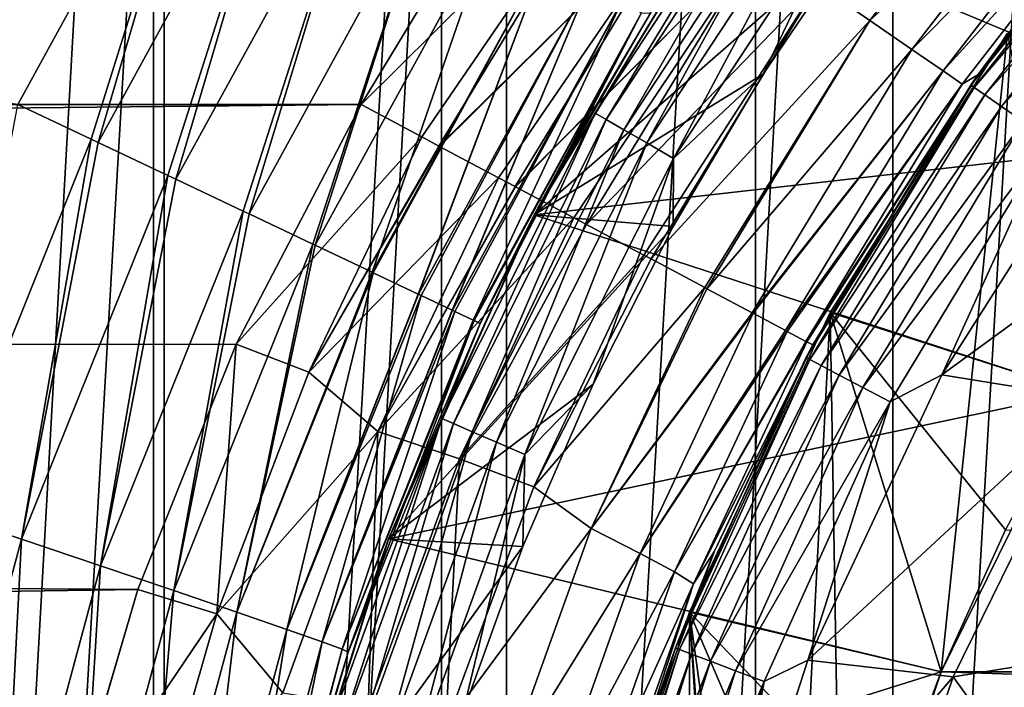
# Model space of a CAD drawing. Header units: millimetres. Extents: x -139 to 106, y -8 to 139.
# Tile 281 of 459: x -12.19 to -8.35, y 73.79 to 76.39. Entities that reach past the tile are written whole.
import ezdxf

# ---------------------------------------------------------------- set-up
doc = ezdxf.new("R2010")
doc.units = ezdxf.units.MM
doc.header["$LTSCALE"] = 53.842063
for name, color, linetype in [('156', 7, 'CONTINUOUS'), ('159', 7, 'CONTINUOUS'), ('160', 7, 'CONTINUOUS'), ('161', 7, 'CONTINUOUS'), ('162', 7, 'CONTINUOUS'), ('164', 7, 'CONTINUOUS'), ('165', 7, 'CONTINUOUS'), ('167', 7, 'CONTINUOUS'), ('28', 7, 'CONTINUOUS'), ('297', 7, 'CONTINUOUS'), ('299', 7, 'CONTINUOUS'), ('33', 7, 'CONTINUOUS'), ('34', 7, 'CONTINUOUS'), ('35', 7, 'CONTINUOUS'), ('37', 7, 'CONTINUOUS'), ('38', 7, 'CONTINUOUS'), ('39', 7, 'CONTINUOUS'), ('42', 7, 'CONTINUOUS'), ('45', 7, 'CONTINUOUS'), ('497', 7, 'CONTINUOUS'), ('499', 7, 'CONTINUOUS'), ('81', 7, 'CONTINUOUS'), ('82', 7, 'CONTINUOUS'), ('83', 7, 'CONTINUOUS'), ('97', 7, 'CONTINUOUS')]:
    doc.layers.add(name, color=color, linetype=linetype)

msp = doc.modelspace()

# ---------------------------------------------------------------- linework, layer by layer
at = {"layer": '156', "color": 7, "linetype": 'CONTINUOUS', "true_color": 0x33ccff}
for points in [[(-8.3409, 74.4012, -40), (8.5921, 73.8469, -40), (-8.5921, 73.8469, -40), (-8.3409, 74.4012, -40)], [(-8.5921, 73.8469, -40), (8.8065, 73.2773, -40), (-8.8065, 73.2773, -40), (-8.5921, 73.8469, -40)], [(8.5921, 73.8469, -40), (8.8065, 73.2773, -40), (-8.5921, 73.8469, -40), (8.5921, 73.8469, -40)]]:
    msp.add_3dface(points, dxfattribs=at)
at = {"layer": '159', "color": 7, "linetype": 'CONTINUOUS', "true_color": 0x33ccff}
for points in [[(-9.026, 75.25, -39), (-8.3329, 76.342, -32), (-8.3329, 76.3421, -39), (-9.026, 75.25, -39)], [(-9.0259, 75.25, -32), (-8.3329, 76.342, -32), (-9.026, 75.25, -39), (-9.0259, 75.25, -32)], [(-9.5767, 74.0796, -32), (-9.0259, 75.25, -32), (-9.5767, 74.0796, -39), (-9.5767, 74.0796, -32)], [(-9.5767, 74.0796, -39), (-9.0259, 75.25, -32), (-9.026, 75.25, -39), (-9.5767, 74.0796, -39)], [(-9.9764, 72.8495, -32), (-9.5767, 74.0796, -32), (-9.5767, 74.0796, -39), (-9.9764, 72.8495, -32)], [(-9.9764, 72.8494, -39), (-9.9764, 72.8495, -32), (-9.5767, 74.0796, -39), (-9.9764, 72.8494, -39)]]:
    msp.add_3dface(points, dxfattribs=at)
at = {"layer": '160', "color": 7, "linetype": 'CONTINUOUS', "true_color": 0x33ccff}
for points in [[(-8.054, 74.9379, -40), (-9.026, 75.25, -39), (-8.3329, 76.3421, -39), (-8.054, 74.9379, -40)], [(-8.5921, 73.8469, -40), (-9.5767, 74.0796, -39), (-9.026, 75.25, -39), (-8.5921, 73.8469, -40)], [(-8.054, 74.9379, -40), (-8.3409, 74.4012, -40), (-9.026, 75.25, -39), (-8.054, 74.9379, -40)], [(-8.3409, 74.4012, -40), (-8.5921, 73.8469, -40), (-9.026, 75.25, -39), (-8.3409, 74.4012, -40)], [(-8.9831, 72.6949, -40), (-9.9764, 72.8494, -39), (-9.5767, 74.0796, -39), (-8.9831, 72.6949, -40)], [(-8.5921, 73.8469, -40), (-8.8065, 73.2773, -40), (-9.5767, 74.0796, -39), (-8.5921, 73.8469, -40)], [(-8.8065, 73.2773, -40), (-8.9831, 72.6949, -40), (-9.5767, 74.0796, -39), (-8.8065, 73.2773, -40)]]:
    msp.add_3dface(points, dxfattribs=at)
at = {"layer": '161', "color": 7, "linetype": 'CONTINUOUS', "true_color": 0x33ccff}
for points in [[(-8.3329, 76.342, -32), (-9.0259, 75.25, -32), (-8.592, 73.8469, -32), (-8.3329, 76.342, -32)], [(-8.054, 74.9379, -32), (-8.3329, 76.342, -32), (-8.592, 73.8469, -32), (-8.054, 74.9379, -32)], [(-9.0259, 75.25, -32), (-9.5767, 74.0796, -32), (-9.2204, 71.5018, -32), (-9.0259, 75.25, -32)], [(-8.9831, 72.695, -32), (-9.0259, 75.25, -32), (-9.2204, 71.5018, -32), (-8.9831, 72.695, -32)], [(-8.592, 73.8469, -32), (-9.0259, 75.25, -32), (-8.9831, 72.695, -32), (-8.592, 73.8469, -32)], [(-9.5767, 66.4961, -32), (-9.5767, 74.0796, -32), (-9.9764, 72.8495, -32), (-9.5767, 66.4961, -32)], [(-9.5767, 66.4961, -32), (-9.0259, 65.3258, -32), (-9.5767, 74.0796, -32), (-9.5767, 66.4961, -32)], [(-9.5767, 74.0796, -32), (-9.0259, 65.3258, -32), (-9.3, 70.2879, -32), (-9.5767, 74.0796, -32)], [(-9.2204, 71.5018, -32), (-9.5767, 74.0796, -32), (-9.3, 70.2879, -32), (-9.2204, 71.5018, -32)]]:
    msp.add_3dface(points, dxfattribs=at)
at = {"layer": '162', "color": 7, "linetype": 'CONTINUOUS', "true_color": 0x33ccff}
for points in [[(-8.054, 74.9379, -32), (-8.592, 73.8469, -32), (-8.0541, 74.9379, -30), (-8.054, 74.9379, -32)], [(-8.0541, 74.9379, -30), (-8.592, 73.8469, -32), (-8.592, 73.8469, -30), (-8.0541, 74.9379, -30)], [(-8.592, 73.8469, -32), (-8.9831, 72.695, -32), (-8.592, 73.8469, -30), (-8.592, 73.8469, -32)], [(-8.592, 73.8469, -30), (-8.9831, 72.695, -32), (-8.9831, 72.695, -30), (-8.592, 73.8469, -30)]]:
    msp.add_3dface(points, dxfattribs=at)
at = {"layer": '164', "color": 7, "linetype": 'CONTINUOUS', "true_color": 0x33ccff}
for points in [[(-6.5762, 76.8639, -30), (-7.3782, 75.9493, -30), (-9.4644, 76.8205, -30), (-6.5762, 76.8639, -30)], [(-9.4644, 76.8205, -30), (-7.3782, 75.9493, -30), (-10.1828, 75.6322, -30), (-9.4644, 76.8205, -30)], [(-7.3782, 75.9493, -30), (-8.0541, 74.9379, -30), (-10.1828, 75.6322, -30), (-7.3782, 75.9493, -30)], [(-10.1828, 75.6322, -30), (-8.0541, 74.9379, -30), (-10.7527, 74.3659, -30), (-10.1828, 75.6322, -30)], [(-8.0541, 74.9379, -30), (-8.592, 73.8469, -30), (-10.7527, 74.3659, -30), (-8.0541, 74.9379, -30)], [(-10.7527, 74.3659, -30), (-8.592, 73.8469, -30), (-11.1658, 73.0402, -30), (-10.7527, 74.3659, -30)], [(-8.592, 73.8469, -30), (-8.9831, 72.695, -30), (-11.1658, 73.0402, -30), (-8.592, 73.8469, -30)]]:
    msp.add_3dface(points, dxfattribs=at)
at = {"layer": '165', "color": 7, "linetype": 'CONTINUOUS', "true_color": 0x33ccff}
for points in [[(-9.4644, 76.8205, -30), (-10.1828, 75.6322, -30), (-9.4644, 76.8205, -28), (-9.4644, 76.8205, -30)], [(-9.4644, 76.8205, -28), (-10.1828, 75.6322, -30), (-10.1828, 75.6322, -28), (-9.4644, 76.8205, -28)], [(-10.1828, 75.6322, -30), (-10.7527, 74.3659, -30), (-10.1828, 75.6322, -28), (-10.1828, 75.6322, -30)], [(-10.1828, 75.6322, -28), (-10.7527, 74.3659, -30), (-10.7527, 74.3659, -28), (-10.1828, 75.6322, -28)], [(-10.7527, 74.3659, -30), (-11.1658, 73.0402, -30), (-10.7527, 74.3659, -28), (-10.7527, 74.3659, -30)], [(-10.7527, 74.3659, -28), (-11.1658, 73.0402, -30), (-11.1658, 73.0402, -28), (-10.7527, 74.3659, -28)]]:
    msp.add_3dface(points, dxfattribs=at)
at = {"layer": '167', "color": 7, "linetype": 'CONTINUOUS', "true_color": 0x33ccff}
for points in [[(-8.8993, 76.7534, -28), (-9.4644, 76.8205, -28), (-10.1828, 75.6322, -28), (-8.8993, 76.7534, -28)], [(-9.2877, 76.1819, -28), (-8.8993, 76.7534, -28), (-10.1828, 75.6322, -28), (-9.2877, 76.1819, -28)], [(-9.6394, 75.5871, -28), (-9.2877, 76.1819, -28), (-10.1828, 75.6322, -28), (-9.6394, 75.5871, -28)], [(-9.6394, 75.5871, -28), (-10.1828, 75.6322, -28), (-10.7527, 74.3659, -28), (-9.6394, 75.5871, -28)], [(-9.9532, 74.9713, -28), (-9.6394, 75.5871, -28), (-10.7527, 74.3659, -28), (-9.9532, 74.9713, -28)], [(-10.2276, 74.3371, -28), (-9.9532, 74.9713, -28), (-10.7527, 74.3659, -28), (-10.2276, 74.3371, -28)], [(-10.2276, 74.3371, -28), (-10.7527, 74.3659, -28), (-11.1658, 73.0402, -28), (-10.2276, 74.3371, -28)], [(-10.4617, 73.687, -28), (-10.2276, 74.3371, -28), (-11.1658, 73.0402, -28), (-10.4617, 73.687, -28)]]:
    msp.add_3dface(points, dxfattribs=at)
at = {"layer": '28', "color": 8, "linetype": 'CONTINUOUS'}
for points in [[(-15.9302, 76.0628, 20), (-10.1493, 77.2362, 20), (-21.0005, 76.0628, 20), (-15.9302, 76.0628, 20)], [(-21.0005, 76.0628, 20), (-10.1493, 77.2362, 20), (-21.0005, 76.6507, 20), (-21.0005, 76.0628, 20)], [(-10.86, 76.0628, 20), (-10.1493, 77.2362, 20), (-15.9302, 76.0628, 20), (-10.86, 76.0628, 20)]]:
    msp.add_3dface(points, dxfattribs=at)
at = {"layer": '297', "color": 7, "linetype": 'CONTINUOUS', "true_color": 0xffff99}
for points in [[(-8.5458, 73.8278, 36.5), (-7.541, 73.9883, 36.5), (-8.0107, 74.9129, 36.5), (-8.5458, 73.8278, 36.5)], [(-7.9492, 73.0023, 36.5), (-7.541, 73.9883, 36.5), (-8.5458, 73.8278, 36.5), (-7.9492, 73.0023, 36.5)], [(-8.9348, 72.6821, 36.5), (-7.9492, 73.0023, 36.5), (-8.5458, 73.8278, 36.5), (-8.9348, 72.6821, 36.5)]]:
    msp.add_3dface(points, dxfattribs=at)
at = {"layer": '299', "color": 7, "linetype": 'CONTINUOUS', "true_color": 0xffff99}
for points in [[(-8.0107, 74.9129, 35), (-8.5459, 73.8277, 35), (-8.0107, 74.9129, 36.5), (-8.0107, 74.9129, 35)], [(-8.5459, 73.8277, 35), (-8.5458, 73.8278, 36.5), (-8.0107, 74.9129, 36.5), (-8.5459, 73.8277, 35)], [(-8.5459, 73.8277, 35), (-8.9348, 72.6821, 36.5), (-8.5458, 73.8278, 36.5), (-8.5459, 73.8277, 35)], [(-8.5459, 73.8277, 35), (-8.9348, 72.682, 35), (-8.9348, 72.6821, 36.5), (-8.5459, 73.8277, 35)]]:
    msp.add_3dface(points, dxfattribs=at)
at = {"layer": '33', "color": 8, "linetype": 'CONTINUOUS'}
for points in [[(-10.86, 76.0628, 20), (-15.9302, 76.0628, 20), (-117, 74.98, 19.9707), (-10.86, 76.0628, 20)], [(-11.3478, 75.1266, 19.9781), (-10.86, 76.0628, 20), (-117, 74.98, 19.9707), (-11.3478, 75.1266, 19.9781)], [(-11.7331, 74.1683, 19.9101), (-11.3478, 75.1266, 19.9781), (-117, 74.98, 19.9707), (-11.7331, 74.1683, 19.9101)], [(-117, 72.8271, 19.7365), (-11.7331, 74.1683, 19.9101), (-117, 74.98, 19.9707), (-117, 72.8271, 19.7365)], [(-12.0172, 73.1966, 19.7936), (-11.7331, 74.1683, 19.9101), (-117, 72.8271, 19.7365), (-12.0172, 73.1966, 19.7936)]]:
    msp.add_3dface(points, dxfattribs=at)
at = {"layer": '34', "color": 8, "linetype": 'CONTINUOUS'}
for points in [[(-10.86, 76.0628, 20), (-11.3478, 75.1266, 19.9781), (-10.6226, 75.9365, 20.0182), (-10.86, 76.0628, 20)], [(-11.3478, 75.1266, 19.9781), (-11.0646, 75.0178, 19.9961), (-10.6226, 75.9365, 20.0182), (-11.3478, 75.1266, 19.9781)], [(-10.6226, 75.9365, 20.0182), (-11.0646, 75.0178, 19.9961), (-10.5555, 75.9008, 20.03), (-10.6226, 75.9365, 20.0182)], [(-10.5555, 75.9008, 20.03), (-11.0646, 75.0178, 19.9961), (-10.5534, 75.8997, 20.0304), (-10.5555, 75.9008, 20.03)], [(-11.0646, 75.0178, 19.9961), (-10.323, 75.7772, 20.0947), (-10.5534, 75.8997, 20.0304), (-11.0646, 75.0178, 19.9961)], [(-10.7938, 74.7856, 20.0673), (-10.323, 75.7772, 20.0947), (-11.0646, 75.0178, 19.9961), (-10.7938, 74.7856, 20.0673)], [(-10.323, 75.7772, 20.0947), (-10.7938, 74.7856, 20.0673), (-10.2578, 75.7425, 20.1199), (-10.323, 75.7772, 20.0947)], [(-10.2578, 75.7425, 20.1199), (-10.7938, 74.7856, 20.0673), (-10.2561, 75.7416, 20.1206), (-10.2578, 75.7425, 20.1199)], [(-10.7938, 74.7856, 20.0673), (-10.0282, 75.6204, 20.2358), (-10.2561, 75.7416, 20.1206), (-10.7938, 74.7856, 20.0673)], [(-10.4755, 74.6796, 20.2098), (-10.0282, 75.6204, 20.2358), (-10.7938, 74.7856, 20.0673), (-10.4755, 74.6796, 20.2098)], [(-10.0282, 75.6204, 20.2358), (-10.4755, 74.6796, 20.2098), (-9.9784, 75.594, 20.2671), (-10.0282, 75.6204, 20.2358)], [(-10.4755, 74.6796, 20.2098), (-9.7541, 75.4747, 20.4408), (-9.9784, 75.594, 20.2671), (-10.4755, 74.6796, 20.2098)], [(-10.1841, 74.5701, 20.4157), (-9.7541, 75.4747, 20.4408), (-10.4755, 74.6796, 20.2098), (-10.1841, 74.5701, 20.4157)], [(-9.7541, 75.4747, 20.4408), (-10.1841, 74.5701, 20.4157), (-9.7259, 75.4597, 20.467), (-9.7541, 75.4747, 20.4408)], [(-10.1841, 74.5701, 20.4157), (-9.5162, 75.3482, 20.7025), (-9.7259, 75.4597, 20.467), (-10.1841, 74.5701, 20.4157)], [(-9.9599, 74.4071, 20.6744), (-9.5162, 75.3482, 20.7025), (-10.1841, 74.5701, 20.4157), (-9.9599, 74.4071, 20.6744)], [(-9.5162, 75.3482, 20.7025), (-9.9599, 74.4071, 20.6744), (-9.5079, 75.3437, 20.7136), (-9.5162, 75.3482, 20.7025)], [(-9.5079, 75.3437, 20.7136), (-9.9599, 74.4071, 20.6744), (-9.331, 75.2497, 20.9994), (-9.5079, 75.3437, 20.7136)], [(-9.331, 75.2497, 20.9994), (-9.9599, 74.4071, 20.6744), (-9.3271, 75.2476, 21.0071), (-9.331, 75.2497, 20.9994)], [(-9.3271, 75.2476, 21.0071), (-9.9599, 74.4071, 20.6744), (-9.7685, 74.3093, 20.9786), (-9.3271, 75.2476, 21.0071)], [(-9.3271, 75.2476, 21.0071), (-9.7685, 74.3093, 20.9786), (-9.2007, 75.1804, 21.3156), (-9.3271, 75.2476, 21.0071)], [(-9.2007, 75.1804, 21.3156), (-9.7685, 74.3093, 20.9786), (-9.194, 75.1769, 21.3369), (-9.2007, 75.1804, 21.3156)], [(-9.194, 75.1769, 21.3369), (-9.7685, 74.3093, 20.9786), (-9.6348, 74.2377, 21.3084), (-9.194, 75.1769, 21.3369)], [(-9.194, 75.1769, 21.3369), (-9.6348, 74.2377, 21.3084), (-9.121, 75.138, 21.6527), (-9.194, 75.1769, 21.3369)], [(-9.121, 75.138, 21.6527), (-9.6348, 74.2377, 21.3084), (-9.1178, 75.1363, 21.674), (-9.121, 75.138, 21.6527)], [(-9.1178, 75.1363, 21.674), (-9.6348, 74.2377, 21.3084), (-9.5609, 74.1902, 21.6452), (-9.1178, 75.1363, 21.674)], [(-9.1178, 75.1363, 21.674), (-9.5609, 74.1902, 21.6452), (-9.0941, 75.1238, 22), (-9.1178, 75.1363, 21.674)], [(-11.3478, 75.1266, 19.9781), (-11.7331, 74.1683, 19.9101), (-11.4234, 74.0732, 19.9274), (-11.3478, 75.1266, 19.9781)], [(-11.3478, 75.1266, 19.9781), (-11.4234, 74.0732, 19.9274), (-11.0646, 75.0178, 19.9961), (-11.3478, 75.1266, 19.9781)], [(-9.0941, 75.1238, 22), (-9.5609, 74.1902, 21.6452), (-9.4785, 74.3186, 21.979), (-9.0941, 75.1238, 22)], [(-11.4234, 74.0732, 19.9274), (-10.7938, 74.7856, 20.0673), (-11.0646, 75.0178, 19.9961), (-11.4234, 74.0732, 19.9274)], [(-11.1659, 73.7644, 19.9822), (-10.7938, 74.7856, 20.0673), (-11.4234, 74.0732, 19.9274), (-11.1659, 73.7644, 19.9822)], [(-11.1659, 73.7644, 19.9822), (-10.8319, 73.7108, 20.1288), (-10.7938, 74.7856, 20.0673), (-11.1659, 73.7644, 19.9822)], [(-10.8319, 73.7108, 20.1288), (-10.4755, 74.6796, 20.2098), (-10.7938, 74.7856, 20.0673), (-10.8319, 73.7108, 20.1288)], [(-10.8319, 73.7108, 20.1288), (-10.5284, 73.6383, 20.3372), (-10.4755, 74.6796, 20.2098), (-10.8319, 73.7108, 20.1288)], [(-10.5284, 73.6383, 20.3372), (-10.1841, 74.5701, 20.4157), (-10.4755, 74.6796, 20.2098), (-10.5284, 73.6383, 20.3372)], [(-10.5284, 73.6383, 20.3372), (-9.9599, 74.4071, 20.6744), (-10.1841, 74.5701, 20.4157), (-10.5284, 73.6383, 20.3372)], [(-10.3091, 73.4351, 20.5857), (-9.9599, 74.4071, 20.6744), (-10.5284, 73.6383, 20.3372), (-10.3091, 73.4351, 20.5857)], [(-9.9599, 74.4071, 20.6744), (-10.3091, 73.4351, 20.5857), (-9.7685, 74.3093, 20.9786), (-9.9599, 74.4071, 20.6744)], [(-9.7685, 74.3093, 20.9786), (-10.3091, 73.4351, 20.5857), (-10.1144, 73.338, 20.888), (-9.7685, 74.3093, 20.9786)], [(-9.7685, 74.3093, 20.9786), (-10.1144, 73.338, 20.888), (-9.6348, 74.2377, 21.3084), (-9.7685, 74.3093, 20.9786)], [(-9.4785, 74.3186, 21.979), (-9.5609, 74.1902, 21.6452), (-9.7876, 73.496, 21.914), (-9.4785, 74.3186, 21.979)], [(-9.6348, 74.2377, 21.3084), (-10.1144, 73.338, 20.888), (-9.979, 73.2635, 21.2164), (-9.6348, 74.2377, 21.3084)], [(-9.6348, 74.2377, 21.3084), (-9.979, 73.2635, 21.2164), (-9.5609, 74.1902, 21.6452), (-9.6348, 74.2377, 21.3084)], [(-11.7331, 74.1683, 19.9101), (-12.0172, 73.1966, 19.7936), (-11.4234, 74.0732, 19.9274), (-11.7331, 74.1683, 19.9101)], [(-9.5609, 74.1902, 21.6452), (-9.979, 73.2635, 21.2164), (-9.9057, 73.2063, 21.5518), (-9.5609, 74.1902, 21.6452)], [(-9.5609, 74.1902, 21.6452), (-9.9057, 73.2063, 21.5518), (-9.7876, 73.496, 21.914), (-9.5609, 74.1902, 21.6452)], [(-12.0172, 73.1966, 19.7936), (-11.7003, 73.1114, 19.8084), (-11.4234, 74.0732, 19.9274), (-12.0172, 73.1966, 19.7936)], [(-11.7003, 73.1114, 19.8084), (-11.1659, 73.7644, 19.9822), (-11.4234, 74.0732, 19.9274), (-11.7003, 73.1114, 19.8084)]]:
    msp.add_3dface(points, dxfattribs=at)
at = {"layer": '35', "color": 8, "linetype": 'CONTINUOUS'}
for points in [[(-8.8716, 76.3916, 20.7136), (-8.1204, 77.3604, 20.7136), (-9.075, 76.5316, 20.467), (-8.8716, 76.3916, 20.7136)], [(-8.8716, 76.3916, 20.7136), (-7.9694, 77.2288, 20.9994), (-8.1204, 77.3604, 20.7136), (-8.8716, 76.3916, 20.7136)], [(-10.1493, 77.2362, 20), (-10.86, 76.0628, 20), (-9.8491, 77.0641, 20.03), (-10.1493, 77.2362, 20)], [(-8.7066, 76.2781, 20.9994), (-7.9694, 77.2288, 20.9994), (-8.8716, 76.3916, 20.7136), (-8.7066, 76.2781, 20.9994)], [(-8.7066, 76.2781, 20.9994), (-7.8581, 77.1319, 21.3156), (-7.9694, 77.2288, 20.9994), (-8.7066, 76.2781, 20.9994)], [(-8.585, 76.1944, 21.3156), (-7.8581, 77.1319, 21.3156), (-8.7066, 76.2781, 20.9994), (-8.585, 76.1944, 21.3156)], [(-8.585, 76.1944, 21.3156), (-7.79, 77.0726, 21.6527), (-7.8581, 77.1319, 21.3156), (-8.585, 76.1944, 21.3156)], [(-8.4485, 76.1796, 22), (-7.6808, 77.1503, 22), (-7.79, 77.0726, 21.6527), (-8.4485, 76.1796, 22)], [(-10.86, 76.0628, 20), (-10.6226, 75.9365, 20.0182), (-9.8491, 77.0641, 20.03), (-10.86, 76.0628, 20)], [(-10.6226, 75.9365, 20.0182), (-10.5555, 75.9008, 20.03), (-9.8491, 77.0641, 20.03), (-10.6226, 75.9365, 20.0182)], [(-10.5555, 75.9008, 20.03), (-9.5713, 76.873, 20.1199), (-9.8491, 77.0641, 20.03), (-10.5555, 75.9008, 20.03)], [(-8.5106, 76.1432, 21.6527), (-7.79, 77.0726, 21.6527), (-8.585, 76.1944, 21.3156), (-8.5106, 76.1432, 21.6527)], [(-8.5106, 76.1432, 21.6527), (-8.4485, 76.1796, 22), (-7.79, 77.0726, 21.6527), (-8.5106, 76.1432, 21.6527)], [(-10.5555, 75.9008, 20.03), (-10.5534, 75.8997, 20.0304), (-9.5713, 76.873, 20.1199), (-10.5555, 75.9008, 20.03)], [(-10.5534, 75.8997, 20.0304), (-10.323, 75.7772, 20.0947), (-9.5713, 76.873, 20.1199), (-10.5534, 75.8997, 20.0304)], [(-10.323, 75.7772, 20.0947), (-10.2578, 75.7425, 20.1199), (-9.5713, 76.873, 20.1199), (-10.323, 75.7772, 20.0947)], [(-10.2578, 75.7425, 20.1199), (-9.3107, 76.6937, 20.2671), (-9.5713, 76.873, 20.1199), (-10.2578, 75.7425, 20.1199)], [(-10.2578, 75.7425, 20.1199), (-10.2561, 75.7416, 20.1206), (-9.3107, 76.6937, 20.2671), (-10.2578, 75.7425, 20.1199)], [(-10.2561, 75.7416, 20.1206), (-10.0282, 75.6204, 20.2358), (-9.3107, 76.6937, 20.2671), (-10.2561, 75.7416, 20.1206)], [(-10.0282, 75.6204, 20.2358), (-9.9784, 75.594, 20.2671), (-9.3107, 76.6937, 20.2671), (-10.0282, 75.6204, 20.2358)], [(-9.9784, 75.594, 20.2671), (-9.075, 76.5316, 20.467), (-9.3107, 76.6937, 20.2671), (-9.9784, 75.594, 20.2671)], [(-9.9784, 75.594, 20.2671), (-9.7541, 75.4747, 20.4408), (-9.075, 76.5316, 20.467), (-9.9784, 75.594, 20.2671)], [(-9.7541, 75.4747, 20.4408), (-9.7259, 75.4597, 20.467), (-9.075, 76.5316, 20.467), (-9.7541, 75.4747, 20.4408)], [(-9.7259, 75.4597, 20.467), (-8.8716, 76.3916, 20.7136), (-9.075, 76.5316, 20.467), (-9.7259, 75.4597, 20.467)], [(-9.7259, 75.4597, 20.467), (-9.5162, 75.3482, 20.7025), (-8.8716, 76.3916, 20.7136), (-9.7259, 75.4597, 20.467)], [(-9.5162, 75.3482, 20.7025), (-9.5079, 75.3437, 20.7136), (-8.8716, 76.3916, 20.7136), (-9.5162, 75.3482, 20.7025)], [(-9.5079, 75.3437, 20.7136), (-8.7066, 76.2781, 20.9994), (-8.8716, 76.3916, 20.7136), (-9.5079, 75.3437, 20.7136)], [(-9.5079, 75.3437, 20.7136), (-9.331, 75.2497, 20.9994), (-8.7066, 76.2781, 20.9994), (-9.5079, 75.3437, 20.7136)], [(-9.331, 75.2497, 20.9994), (-8.585, 76.1944, 21.3156), (-8.7066, 76.2781, 20.9994), (-9.331, 75.2497, 20.9994)], [(-9.331, 75.2497, 20.9994), (-9.3271, 75.2476, 21.0071), (-8.585, 76.1944, 21.3156), (-9.331, 75.2497, 20.9994)], [(-9.3271, 75.2476, 21.0071), (-9.2007, 75.1804, 21.3156), (-8.585, 76.1944, 21.3156), (-9.3271, 75.2476, 21.0071)], [(-9.2007, 75.1804, 21.3156), (-8.5106, 76.1432, 21.6527), (-8.585, 76.1944, 21.3156), (-9.2007, 75.1804, 21.3156)], [(-9.121, 75.138, 21.6527), (-9.1178, 75.1363, 21.674), (-8.4485, 76.1796, 22), (-9.121, 75.138, 21.6527)], [(-9.121, 75.138, 21.6527), (-8.4485, 76.1796, 22), (-8.5106, 76.1432, 21.6527), (-9.121, 75.138, 21.6527)], [(-9.1178, 75.1363, 21.674), (-9.0941, 75.1238, 22), (-8.4485, 76.1796, 22), (-9.1178, 75.1363, 21.674)], [(-9.2007, 75.1804, 21.3156), (-9.194, 75.1769, 21.3369), (-8.5106, 76.1432, 21.6527), (-9.2007, 75.1804, 21.3156)], [(-9.194, 75.1769, 21.3369), (-9.121, 75.138, 21.6527), (-8.5106, 76.1432, 21.6527), (-9.194, 75.1769, 21.3369)]]:
    msp.add_3dface(points, dxfattribs=at)
at = {"layer": '37', "color": 8, "linetype": 'CONTINUOUS'}
for points in [[(-8.4767, 76.1388, 34.5), (-7.7097, 77.1179, 34.5), (-8.4767, 76.1388, 30), (-8.4767, 76.1388, 34.5)], [(-8.4767, 76.1388, 30), (-7.7097, 77.1179, 34.5), (-7.7097, 77.1179, 30), (-8.4767, 76.1388, 30)], [(-9.1202, 75.0744, 34.5), (-8.4767, 76.1388, 34.5), (-9.1202, 75.0744, 30), (-9.1202, 75.0744, 34.5)], [(-9.1202, 75.0744, 30), (-8.4767, 76.1388, 34.5), (-8.4767, 76.1388, 30), (-9.1202, 75.0744, 30)], [(-9.6307, 73.9402, 34.5), (-9.1202, 75.0744, 34.5), (-9.6307, 73.9402, 30), (-9.6307, 73.9402, 34.5)], [(-9.6307, 73.9402, 30), (-9.1202, 75.0744, 34.5), (-9.1202, 75.0744, 30), (-9.6307, 73.9402, 30)], [(-10.0007, 72.7527, 34.5), (-9.6307, 73.9402, 34.5), (-10.0007, 72.7527, 30), (-10.0007, 72.7527, 34.5)], [(-10.0007, 72.7527, 30), (-9.6307, 73.9402, 34.5), (-9.6307, 73.9402, 30), (-10.0007, 72.7527, 30)]]:
    msp.add_3dface(points, dxfattribs=at)
at = {"layer": '38', "color": 8, "linetype": 'CONTINUOUS'}
for points in [[(-7.7097, 77.1179, 34.5), (-8.4767, 76.1388, 34.5), (-7.6969, 77.1066, 34.6294), (-7.7097, 77.1179, 34.5)], [(-7.6969, 77.1066, 34.6294), (-8.4767, 76.1388, 34.5), (-8.4627, 76.1292, 34.6294), (-7.6969, 77.1066, 34.6294)], [(-7.6969, 77.1066, 34.6294), (-8.4627, 76.1292, 34.6294), (-7.6595, 77.0735, 34.7501), (-7.6969, 77.1066, 34.6294)], [(-7.6595, 77.0735, 34.7501), (-8.4627, 76.1292, 34.6294), (-8.4216, 76.1007, 34.7501), (-7.6595, 77.0735, 34.7501)], [(-7.6595, 77.0735, 34.7501), (-8.4216, 76.1007, 34.7501), (-7.5999, 77.0207, 34.8537), (-7.6595, 77.0735, 34.7501)], [(-7.5999, 77.0207, 34.8537), (-8.4216, 76.1007, 34.7501), (-8.3561, 76.0555, 34.8537), (-7.5999, 77.0207, 34.8537)], [(-7.5999, 77.0207, 34.8537), (-8.3561, 76.0555, 34.8537), (-7.5223, 76.9519, 34.9332), (-7.5999, 77.0207, 34.8537)], [(-7.5223, 76.9519, 34.9332), (-8.3561, 76.0555, 34.8537), (-8.2707, 75.9966, 34.9332), (-7.5223, 76.9519, 34.9332)], [(-8.4767, 76.1388, 34.5), (-9.1202, 75.0744, 34.5), (-8.4627, 76.1292, 34.6294), (-8.4767, 76.1388, 34.5)], [(-8.4627, 76.1292, 34.6294), (-9.1202, 75.0744, 34.5), (-9.1051, 75.0665, 34.6294), (-8.4627, 76.1292, 34.6294)], [(-8.4627, 76.1292, 34.6294), (-9.1051, 75.0665, 34.6294), (-8.4216, 76.1007, 34.7501), (-8.4627, 76.1292, 34.6294)], [(-8.4216, 76.1007, 34.7501), (-9.1051, 75.0665, 34.6294), (-9.0608, 75.0433, 34.7501), (-8.4216, 76.1007, 34.7501)], [(-8.4216, 76.1007, 34.7501), (-9.0608, 75.0433, 34.7501), (-8.3561, 76.0555, 34.8537), (-8.4216, 76.1007, 34.7501)], [(-8.3561, 76.0555, 34.8537), (-9.0608, 75.0433, 34.7501), (-8.9904, 75.0063, 34.8537), (-8.3561, 76.0555, 34.8537)], [(-8.3561, 76.0555, 34.8537), (-8.9904, 75.0063, 34.8537), (-8.2707, 75.9966, 34.9332), (-8.3561, 76.0555, 34.8537)], [(-7.9297, 76.0462, 35), (-8.1713, 75.928, 34.9831), (-8.5891, 75.0067, 35), (-7.9297, 76.0462, 35)], [(-8.2707, 75.9966, 34.9332), (-8.9904, 75.0063, 34.8537), (-8.8985, 74.9581, 34.9332), (-8.2707, 75.9966, 34.9332)], [(-8.1713, 75.928, 34.9831), (-8.2707, 75.9966, 34.9332), (-8.8985, 74.9581, 34.9332), (-8.1713, 75.928, 34.9831)], [(-8.7916, 74.902, 34.9831), (-8.1713, 75.928, 34.9831), (-8.8985, 74.9581, 34.9332), (-8.7916, 74.902, 34.9831)], [(-8.1713, 75.928, 34.9831), (-8.7916, 74.902, 34.9831), (-8.5891, 75.0067, 35), (-8.1713, 75.928, 34.9831)], [(-9.1202, 75.0744, 34.5), (-9.6307, 73.9402, 34.5), (-9.1051, 75.0665, 34.6294), (-9.1202, 75.0744, 34.5)], [(-9.1051, 75.0665, 34.6294), (-9.6307, 73.9402, 34.5), (-9.6147, 73.9342, 34.6294), (-9.1051, 75.0665, 34.6294)], [(-9.1051, 75.0665, 34.6294), (-9.6147, 73.9342, 34.6294), (-9.0608, 75.0433, 34.7501), (-9.1051, 75.0665, 34.6294)], [(-9.0608, 75.0433, 34.7501), (-9.6147, 73.9342, 34.6294), (-9.568, 73.9164, 34.7501), (-9.0608, 75.0433, 34.7501)], [(-9.0608, 75.0433, 34.7501), (-9.568, 73.9164, 34.7501), (-8.9904, 75.0063, 34.8537), (-9.0608, 75.0433, 34.7501)], [(-8.9904, 75.0063, 34.8537), (-9.568, 73.9164, 34.7501), (-9.4936, 73.8882, 34.8537), (-8.9904, 75.0063, 34.8537)], [(-8.9904, 75.0063, 34.8537), (-9.4936, 73.8882, 34.8537), (-8.8985, 74.9581, 34.9332), (-8.9904, 75.0063, 34.8537)], [(-8.5891, 75.0067, 35), (-8.7916, 74.902, 34.9831), (-9.113, 73.8924, 35), (-8.5891, 75.0067, 35)], [(-8.8985, 74.9581, 34.9332), (-9.4936, 73.8882, 34.8537), (-9.3966, 73.8514, 34.9332), (-8.8985, 74.9581, 34.9332)], [(-8.7916, 74.902, 34.9831), (-8.8985, 74.9581, 34.9332), (-9.3966, 73.8514, 34.9332), (-8.7916, 74.902, 34.9831)], [(-9.2837, 73.8086, 34.9831), (-8.7916, 74.902, 34.9831), (-9.3966, 73.8514, 34.9332), (-9.2837, 73.8086, 34.9831)], [(-8.7916, 74.902, 34.9831), (-9.2837, 73.8086, 34.9831), (-9.113, 73.8924, 35), (-8.7916, 74.902, 34.9831)], [(-9.6307, 73.9402, 34.5), (-10.0007, 72.7527, 34.5), (-9.6147, 73.9342, 34.6294), (-9.6307, 73.9402, 34.5)], [(-9.6147, 73.9342, 34.6294), (-10.0007, 72.7527, 34.5), (-9.9842, 72.7486, 34.6294), (-9.6147, 73.9342, 34.6294)], [(-9.6147, 73.9342, 34.6294), (-9.9842, 72.7486, 34.6294), (-9.568, 73.9164, 34.7501), (-9.6147, 73.9342, 34.6294)], [(-9.568, 73.9164, 34.7501), (-9.9842, 72.7486, 34.6294), (-9.9356, 72.7367, 34.7501), (-9.568, 73.9164, 34.7501)], [(-9.568, 73.9164, 34.7501), (-9.9356, 72.7367, 34.7501), (-9.4936, 73.8882, 34.8537), (-9.568, 73.9164, 34.7501)], [(-9.4936, 73.8882, 34.8537), (-9.9356, 72.7367, 34.7501), (-9.8583, 72.7176, 34.8537), (-9.4936, 73.8882, 34.8537)], [(-9.4936, 73.8882, 34.8537), (-9.8583, 72.7176, 34.8537), (-9.3966, 73.8514, 34.9332), (-9.4936, 73.8882, 34.8537)], [(-9.113, 73.8924, 35), (-9.2837, 73.8086, 34.9831), (-9.4929, 72.7218, 35), (-9.113, 73.8924, 35)], [(-9.3966, 73.8514, 34.9332), (-9.8583, 72.7176, 34.8537), (-9.7576, 72.6928, 34.9332), (-9.3966, 73.8514, 34.9332)], [(-9.2837, 73.8086, 34.9831), (-9.3966, 73.8514, 34.9332), (-9.7576, 72.6928, 34.9332), (-9.2837, 73.8086, 34.9831)], [(-9.6404, 72.6639, 34.9831), (-9.2837, 73.8086, 34.9831), (-9.7576, 72.6928, 34.9332), (-9.6404, 72.6639, 34.9831)], [(-9.2837, 73.8086, 34.9831), (-9.6404, 72.6639, 34.9831), (-9.4929, 72.7218, 35), (-9.2837, 73.8086, 34.9831)]]:
    msp.add_3dface(points, dxfattribs=at)
at = {"layer": '39', "color": 8, "linetype": 'CONTINUOUS'}
for points in [[(-7.9297, 76.0462, 35), (-8.5891, 75.0067, 35), (-7.3385, 75.9189, 35), (-7.9297, 76.0462, 35)], [(-7.3385, 75.9189, 35), (-8.5891, 75.0067, 35), (-8.0107, 74.9129, 35), (-7.3385, 75.9189, 35)], [(-8.5891, 75.0067, 35), (-9.113, 73.8924, 35), (-8.0107, 74.9129, 35), (-8.5891, 75.0067, 35)], [(-8.0107, 74.9129, 35), (-9.113, 73.8924, 35), (-8.5459, 73.8277, 35), (-8.0107, 74.9129, 35)], [(-9.113, 73.8924, 35), (-9.4929, 72.7218, 35), (-8.5459, 73.8277, 35), (-9.113, 73.8924, 35)], [(-8.5459, 73.8277, 35), (-9.4929, 72.7218, 35), (-8.9348, 72.682, 35), (-8.5459, 73.8277, 35)]]:
    msp.add_3dface(points, dxfattribs=at)
at = {"layer": '42', "color": 8, "linetype": 'CONTINUOUS'}
msp.add_3dface([(-12.202, 76.0638, -20), (-21.0005, 77.2952, -20), (-11.4333, 77.4662, -20), (-12.202, 76.0638, -20)], dxfattribs=at)
at = {"layer": '45', "color": 8, "linetype": 'CONTINUOUS'}
for points in [[(-12.5017, 74.4712, -20.0178), (-12.202, 76.0638, -20), (-11.9149, 75.9278, -20.0254), (-12.5017, 74.4712, -20.0178)], [(-12.5017, 74.4712, -20.0178), (-11.9149, 75.9278, -20.0254), (-12.1866, 74.3655, -20.1009), (-12.5017, 74.4712, -20.0178)], [(-12.1866, 74.3655, -20.1009), (-11.9149, 75.9278, -20.0254), (-11.8881, 75.9152, -20.0304), (-12.1866, 74.3655, -20.1009)], [(-11.6147, 75.7858, -20.1085), (-12.1866, 74.3655, -20.1009), (-11.8881, 75.9152, -20.0304), (-11.6147, 75.7858, -20.1085)], [(-11.6147, 75.7858, -20.1085), (-11.878, 74.2614, -20.2463), (-12.1866, 74.3655, -20.1009), (-11.6147, 75.7858, -20.1085)], [(-11.5835, 75.771, -20.1207), (-11.878, 74.2614, -20.2463), (-11.6147, 75.7858, -20.1085), (-11.5835, 75.771, -20.1207)], [(-11.3208, 75.6466, -20.2537), (-11.878, 74.2614, -20.2463), (-11.5835, 75.771, -20.1207), (-11.3208, 75.6466, -20.2537)], [(-11.3208, 75.6466, -20.2537), (-11.5924, 74.1645, -20.4529), (-11.878, 74.2614, -20.2463), (-11.3208, 75.6466, -20.2537)], [(-11.2976, 75.6357, -20.2683), (-11.5924, 74.1645, -20.4529), (-11.3208, 75.6466, -20.2537), (-11.2976, 75.6357, -20.2683)], [(-11.0486, 75.5178, -20.4601), (-11.5924, 74.1645, -20.4529), (-11.2976, 75.6357, -20.2683), (-11.0486, 75.5178, -20.4601)], [(-11.0486, 75.5178, -20.4601), (-11.3456, 74.0801, -20.7134), (-11.5924, 74.1645, -20.4529), (-11.0486, 75.5178, -20.4601)], [(-11.0393, 75.5134, -20.4686), (-11.3456, 74.0801, -20.7134), (-11.0486, 75.5178, -20.4601), (-11.0393, 75.5134, -20.4686)], [(-10.8164, 75.4079, -20.7155), (-11.3456, 74.0801, -20.7134), (-11.0393, 75.5134, -20.4686), (-10.8164, 75.4079, -20.7155)], [(-10.8128, 75.4062, -20.7203), (-11.3456, 74.0801, -20.7134), (-10.8164, 75.4079, -20.7155), (-10.8128, 75.4062, -20.7203)], [(-10.8128, 75.4062, -20.7203), (-11.1498, 74.0123, -21.0146), (-11.3456, 74.0801, -20.7134), (-10.8128, 75.4062, -20.7203)], [(-10.6366, 75.3228, -20.9998), (-11.1498, 74.0123, -21.0146), (-10.8128, 75.4062, -20.7203), (-10.6366, 75.3228, -20.9998)], [(-10.6357, 75.3223, -21.0015), (-11.1498, 74.0123, -21.0146), (-10.6366, 75.3228, -20.9998), (-10.6357, 75.3223, -21.0015)], [(-10.6256, 75.3176, -21.0211), (-11.1498, 74.0123, -21.0146), (-10.6357, 75.3223, -21.0015), (-10.6256, 75.3176, -21.0211)], [(-10.6256, 75.3176, -21.0211), (-11.0121, 73.9638, -21.3399), (-11.1498, 74.0123, -21.0146), (-10.6256, 75.3176, -21.0211)], [(-10.5034, 75.2597, -21.3158), (-11.0121, 73.9638, -21.3399), (-10.6256, 75.3176, -21.0211), (-10.5034, 75.2597, -21.3158)], [(-10.5027, 75.2594, -21.3179), (-11.0121, 73.9638, -21.3399), (-10.5034, 75.2597, -21.3158), (-10.5027, 75.2594, -21.3179)], [(-10.4937, 75.2551, -21.346), (-11.0121, 73.9638, -21.3399), (-10.5027, 75.2594, -21.3179), (-10.4937, 75.2551, -21.346)], [(-10.4937, 75.2551, -21.346), (-10.9336, 73.9349, -21.672), (-11.0121, 73.9638, -21.3399), (-10.4937, 75.2551, -21.346)], [(-10.4218, 75.2211, -21.6526), (-10.9336, 73.9349, -21.672), (-10.4937, 75.2551, -21.346), (-10.4218, 75.2211, -21.6526)], [(-10.4214, 75.2209, -21.6551), (-10.9336, 73.9349, -21.672), (-10.4218, 75.2211, -21.6526), (-10.4214, 75.2209, -21.6551)], [(-10.4179, 75.2192, -21.678), (-10.9336, 73.9349, -21.672), (-10.4214, 75.2209, -21.6551), (-10.4179, 75.2192, -21.678)], [(-10.4179, 75.2192, -21.678), (-10.91, 73.9241, -21.9925), (-10.9336, 73.9349, -21.672), (-10.4179, 75.2192, -21.678)], [(-10.3943, 75.2081, -21.9998), (-10.91, 73.9241, -21.9925), (-10.4179, 75.2192, -21.678), (-10.3943, 75.2081, -21.9998)], [(-12.5017, 74.4712, -20.0178), (-12.1866, 74.3655, -20.1009), (-12.5856, 72.8846, -20.0838), (-12.5017, 74.4712, -20.0178)], [(-12.1866, 74.3655, -20.1009), (-12.2669, 72.8176, -20.2292), (-12.5856, 72.8846, -20.0838), (-12.1866, 74.3655, -20.1009)], [(-11.878, 74.2614, -20.2463), (-12.2669, 72.8176, -20.2292), (-12.1866, 74.3655, -20.1009), (-11.878, 74.2614, -20.2463)], [(-11.878, 74.2614, -20.2463), (-11.972, 72.7545, -20.4358), (-12.2669, 72.8176, -20.2292), (-11.878, 74.2614, -20.2463)], [(-11.5924, 74.1645, -20.4529), (-11.972, 72.7545, -20.4358), (-11.878, 74.2614, -20.2463), (-11.5924, 74.1645, -20.4529)], [(-11.5924, 74.1645, -20.4529), (-11.717, 72.6989, -20.6963), (-11.972, 72.7545, -20.4358), (-11.5924, 74.1645, -20.4529)], [(-11.3456, 74.0801, -20.7134), (-11.717, 72.6989, -20.6963), (-11.5924, 74.1645, -20.4529), (-11.3456, 74.0801, -20.7134)], [(-11.3456, 74.0801, -20.7134), (-11.5149, 72.6536, -20.9974), (-11.717, 72.6989, -20.6963), (-11.3456, 74.0801, -20.7134)], [(-11.1498, 74.0123, -21.0146), (-11.5149, 72.6536, -20.9974), (-11.3456, 74.0801, -20.7134), (-11.1498, 74.0123, -21.0146)], [(-11.1498, 74.0123, -21.0146), (-11.3728, 72.6202, -21.3227), (-11.5149, 72.6536, -20.9974), (-11.1498, 74.0123, -21.0146)], [(-11.0121, 73.9638, -21.3399), (-11.3728, 72.6202, -21.3227), (-11.1498, 74.0123, -21.0146), (-11.0121, 73.9638, -21.3399)], [(-11.0121, 73.9638, -21.3399), (-11.2918, 72.5991, -21.6548), (-11.3728, 72.6202, -21.3227), (-11.0121, 73.9638, -21.3399)], [(-10.9336, 73.9349, -21.672), (-11.2918, 72.5991, -21.6548), (-11.0121, 73.9638, -21.3399), (-10.9336, 73.9349, -21.672)], [(-10.9336, 73.9349, -21.672), (-11.1092, 73.2605, -21.985), (-11.2918, 72.5991, -21.6548), (-10.9336, 73.9349, -21.672)], [(-10.91, 73.9241, -21.9925), (-11.1092, 73.2605, -21.985), (-10.9336, 73.9349, -21.672), (-10.91, 73.9241, -21.9925)]]:
    msp.add_3dface(points, dxfattribs=at)
at = {"layer": '497', "color": 7, "linetype": 'CONTINUOUS', "true_color": 0xe0f2ff}
for points in [[(-9.3185, 81.3972, 98.9082), (-7.9655, 82.404, 98.9082), (-9.3185, 59.1786, 98.9082), (-9.3185, 81.3972, 98.9082)], [(-9.3185, 59.1786, 98.9082), (-7.9655, 82.404, 98.9082), (-7.9655, 58.1717, 98.9082), (-9.3185, 59.1786, 98.9082)], [(-10.5454, 80.24, 98.9082), (-9.3185, 81.3972, 98.9082), (-10.5454, 60.3358, 98.9082), (-10.5454, 80.24, 98.9082)], [(-10.5454, 60.3358, 98.9082), (-9.3185, 81.3972, 98.9082), (-9.3185, 59.1786, 98.9082), (-10.5454, 60.3358, 98.9082)], [(-11.6297, 78.9482, 98.9082), (-10.5454, 80.24, 98.9082), (-11.6297, 61.6276, 98.9082), (-11.6297, 78.9482, 98.9082)], [(-11.6297, 61.6276, 98.9082), (-10.5454, 80.24, 98.9082), (-10.5454, 60.3358, 98.9082), (-11.6297, 61.6276, 98.9082)], [(-12.5566, 77.5392, 98.9082), (-11.6297, 78.9482, 98.9082), (-12.5566, 63.0366, 98.9082), (-12.5566, 77.5392, 98.9082)], [(-12.5566, 63.0366, 98.9082), (-11.6297, 78.9482, 98.9082), (-11.6297, 61.6276, 98.9082), (-12.5566, 63.0366, 98.9082)]]:
    msp.add_3dface(points, dxfattribs=at)
at = {"layer": '499', "color": 7, "linetype": 'CONTINUOUS', "true_color": 0xe0f2ff}
for points in [[(-8.7816, 56.3189, 188.9082), (-7.1618, 55.4232, 188.9082), (-7.1619, 85.1525, 188.9082), (-8.7816, 56.3189, 188.9082)], [(-8.7816, 84.2569, 188.9082), (-8.7816, 56.3189, 188.9082), (-7.1619, 85.1525, 188.9082), (-8.7816, 84.2569, 188.9082)], [(-10.291, 83.1854, 188.9082), (-10.2909, 57.3903, 188.9082), (-8.7816, 84.2569, 188.9082), (-10.291, 83.1854, 188.9082)], [(-10.2909, 57.3903, 188.9082), (-8.7816, 56.3189, 188.9082), (-8.7816, 84.2569, 188.9082), (-10.2909, 57.3903, 188.9082)], [(-11.6708, 81.9517, 188.9082), (-11.6707, 58.6241, 188.9082), (-10.291, 83.1854, 188.9082), (-11.6708, 81.9517, 188.9082)], [(-11.6707, 58.6241, 188.9082), (-10.2909, 57.3903, 188.9082), (-10.291, 83.1854, 188.9082), (-11.6707, 58.6241, 188.9082)], [(-12.9036, 80.5713, 188.9082), (-12.9035, 60.0044, 188.9082), (-11.6708, 81.9517, 188.9082), (-12.9036, 80.5713, 188.9082)], [(-12.9035, 60.0044, 188.9082), (-11.6707, 58.6241, 188.9082), (-11.6708, 81.9517, 188.9082), (-12.9035, 60.0044, 188.9082)]]:
    msp.add_3dface(points, dxfattribs=at)
at = {"layer": '81', "color": 8, "linetype": 'CONTINUOUS'}
for points in [[(-12.202, 76.0638, -20), (-11.4333, 77.4662, -20), (-11.9149, 75.9278, -20.0254), (-12.202, 76.0638, -20)], [(-11.9149, 75.9278, -20.0254), (-11.4333, 77.4662, -20), (-11.8881, 75.9152, -20.0304), (-11.9149, 75.9278, -20.0254)], [(-11.8881, 75.9152, -20.0304), (-11.4333, 77.4662, -20), (-11.1373, 77.2846, -20.0304), (-11.8881, 75.9152, -20.0304)], [(-11.6147, 75.7858, -20.1085), (-11.8881, 75.9152, -20.0304), (-11.1373, 77.2846, -20.0304), (-11.6147, 75.7858, -20.1085)], [(-11.5835, 75.771, -20.1207), (-11.6147, 75.7858, -20.1085), (-11.1373, 77.2846, -20.0304), (-11.5835, 75.771, -20.1207)], [(-11.5835, 75.771, -20.1207), (-11.1373, 77.2846, -20.0304), (-10.8519, 77.1053, -20.1207), (-11.5835, 75.771, -20.1207)], [(-11.3208, 75.6466, -20.2537), (-11.5835, 75.771, -20.1207), (-10.8519, 77.1053, -20.1207), (-11.3208, 75.6466, -20.2537)], [(-11.2976, 75.6357, -20.2683), (-11.3208, 75.6466, -20.2537), (-10.8519, 77.1053, -20.1207), (-11.2976, 75.6357, -20.2683)], [(-10.5841, 76.9371, -20.2683), (-11.2976, 75.6357, -20.2683), (-10.8519, 77.1053, -20.1207), (-10.5841, 76.9371, -20.2683)], [(-11.0486, 75.5178, -20.4601), (-11.2976, 75.6357, -20.2683), (-10.5841, 76.9371, -20.2683), (-11.0486, 75.5178, -20.4601)], [(-11.0393, 75.5134, -20.4686), (-11.0486, 75.5178, -20.4601), (-10.5841, 76.9371, -20.2683), (-11.0393, 75.5134, -20.4686)], [(-10.3421, 76.7851, -20.4686), (-11.0393, 75.5134, -20.4686), (-10.5841, 76.9371, -20.2683), (-10.3421, 76.7851, -20.4686)], [(-10.8164, 75.4079, -20.7155), (-11.0393, 75.5134, -20.4686), (-10.3421, 76.7851, -20.4686), (-10.8164, 75.4079, -20.7155)], [(-10.1333, 76.6539, -20.7155), (-10.8164, 75.4079, -20.7155), (-10.3421, 76.7851, -20.4686), (-10.1333, 76.6539, -20.7155)], [(-10.8128, 75.4062, -20.7203), (-10.8164, 75.4079, -20.7155), (-10.1333, 76.6539, -20.7155), (-10.8128, 75.4062, -20.7203)], [(-10.6366, 75.3228, -20.9998), (-10.8128, 75.4062, -20.7203), (-10.1333, 76.6539, -20.7155), (-10.6366, 75.3228, -20.9998)], [(-10.6357, 75.3223, -21.0015), (-10.6366, 75.3228, -20.9998), (-10.1333, 76.6539, -20.7155), (-10.6357, 75.3223, -21.0015)], [(-9.964, 76.5475, -21.0015), (-10.6357, 75.3223, -21.0015), (-10.1333, 76.6539, -20.7155), (-9.964, 76.5475, -21.0015)], [(-10.6256, 75.3176, -21.0211), (-10.6357, 75.3223, -21.0015), (-9.964, 76.5475, -21.0015), (-10.6256, 75.3176, -21.0211)], [(-10.5034, 75.2597, -21.3158), (-10.6256, 75.3176, -21.0211), (-9.964, 76.5475, -21.0015), (-10.5034, 75.2597, -21.3158)], [(-10.5027, 75.2594, -21.3179), (-10.5034, 75.2597, -21.3158), (-9.964, 76.5475, -21.0015), (-10.5027, 75.2594, -21.3179)], [(-9.8394, 76.4692, -21.3179), (-10.5027, 75.2594, -21.3179), (-9.964, 76.5475, -21.0015), (-9.8394, 76.4692, -21.3179)], [(-10.4937, 75.2551, -21.346), (-10.5027, 75.2594, -21.3179), (-9.8394, 76.4692, -21.3179), (-10.4937, 75.2551, -21.346)], [(-10.4218, 75.2211, -21.6526), (-10.4937, 75.2551, -21.346), (-9.8394, 76.4692, -21.3179), (-10.4218, 75.2211, -21.6526)], [(-10.4214, 75.2209, -21.6551), (-10.4218, 75.2211, -21.6526), (-9.8394, 76.4692, -21.3179), (-10.4214, 75.2209, -21.6551)], [(-9.7632, 76.4214, -21.6551), (-10.4214, 75.2209, -21.6551), (-9.8394, 76.4692, -21.3179), (-9.7632, 76.4214, -21.6551)], [(-10.4179, 75.2192, -21.678), (-10.4214, 75.2209, -21.6551), (-9.7632, 76.4214, -21.6551), (-10.4179, 75.2192, -21.678)], [(-10.3943, 75.2081, -21.9998), (-10.4179, 75.2192, -21.678), (-9.7632, 76.4214, -21.6551), (-10.3943, 75.2081, -21.9998)], [(-10.0798, 75.8238, -22), (-10.3943, 75.2081, -21.9998), (-9.7632, 76.4214, -21.6551), (-10.0798, 75.8238, -22)], [(-9.7289, 76.4196, -22), (-10.0798, 75.8238, -22), (-9.7632, 76.4214, -21.6551), (-9.7289, 76.4196, -22)]]:
    msp.add_3dface(points, dxfattribs=at)
at = {"layer": '82', "color": 8, "linetype": 'CONTINUOUS'}
for points in [[(-10.1827, 75.6322, -27.5), (-9.7289, 76.4196, -22), (-9.4643, 76.8206, -27.5), (-10.1827, 75.6322, -27.5)], [(-10.0798, 75.8238, -22), (-9.7289, 76.4196, -22), (-10.1827, 75.6322, -27.5), (-10.0798, 75.8238, -22)], [(-10.3943, 75.2081, -21.9998), (-10.0798, 75.8238, -22), (-10.1827, 75.6322, -27.5), (-10.3943, 75.2081, -21.9998)], [(-10.7527, 74.3658, -27.5), (-10.3943, 75.2081, -21.9998), (-10.1827, 75.6322, -27.5), (-10.7527, 74.3658, -27.5)], [(-10.91, 73.9241, -21.9925), (-10.3943, 75.2081, -21.9998), (-10.7527, 74.3658, -27.5), (-10.91, 73.9241, -21.9925)], [(-11.1658, 73.04, -27.5), (-10.91, 73.9241, -21.9925), (-10.7527, 74.3658, -27.5), (-11.1658, 73.04, -27.5)], [(-11.1092, 73.2605, -21.985), (-10.91, 73.9241, -21.9925), (-11.1658, 73.04, -27.5), (-11.1092, 73.2605, -21.985)]]:
    msp.add_3dface(points, dxfattribs=at)
at = {"layer": '83', "color": 8, "linetype": 'CONTINUOUS'}
for points in [[(-9.9447, 76.0294, -27.6289), (-9.4643, 76.8206, -27.5), (-9.2109, 77.1451, -27.6289), (-9.9447, 76.0294, -27.6289)], [(-9.9447, 76.0294, -27.6289), (-9.2109, 77.1451, -27.6289), (-9.9014, 76.0045, -27.7497), (-9.9447, 76.0294, -27.6289)], [(-9.9014, 76.0045, -27.7497), (-9.2109, 77.1451, -27.6289), (-9.1708, 77.1153, -27.7497), (-9.9014, 76.0045, -27.7497)], [(-9.9014, 76.0045, -27.7497), (-9.1708, 77.1153, -27.7497), (-9.8326, 75.9648, -27.8534), (-9.9014, 76.0045, -27.7497)], [(-9.8326, 75.9648, -27.8534), (-9.1708, 77.1153, -27.7497), (-9.1071, 77.0679, -27.8534), (-9.8326, 75.9648, -27.8534)], [(-9.8326, 75.9648, -27.8534), (-9.1071, 77.0679, -27.8534), (-9.7429, 75.9129, -27.9329), (-9.8326, 75.9648, -27.8534)], [(-9.7429, 75.9129, -27.9329), (-9.1071, 77.0679, -27.8534), (-9.024, 77.006, -27.9329), (-9.7429, 75.9129, -27.9329)], [(-9.6384, 75.8526, -27.983), (-9.7429, 75.9129, -27.9329), (-9.024, 77.006, -27.9329), (-9.6384, 75.8526, -27.983)], [(-8.9272, 76.9339, -27.983), (-9.6384, 75.8526, -27.983), (-9.024, 77.006, -27.9329), (-8.9272, 76.9339, -27.983)], [(-8.9272, 76.9339, -27.983), (-9.2877, 76.1819, -28), (-9.6384, 75.8526, -27.983), (-8.9272, 76.9339, -27.983)], [(-8.8993, 76.7534, -28), (-9.2877, 76.1819, -28), (-8.9272, 76.9339, -27.983), (-8.8993, 76.7534, -28)], [(-10.1827, 75.6322, -27.5), (-9.4643, 76.8206, -27.5), (-9.9447, 76.0294, -27.6289), (-10.1827, 75.6322, -27.5)], [(-9.2877, 76.1819, -28), (-9.6394, 75.5871, -28), (-9.6384, 75.8526, -27.983), (-9.2877, 76.1819, -28)], [(-10.544, 74.8361, -27.6289), (-10.1827, 75.6322, -27.5), (-9.9447, 76.0294, -27.6289), (-10.544, 74.8361, -27.6289)], [(-10.544, 74.8361, -27.6289), (-9.9447, 76.0294, -27.6289), (-10.4982, 74.8164, -27.7497), (-10.544, 74.8361, -27.6289)], [(-10.4982, 74.8164, -27.7497), (-9.9447, 76.0294, -27.6289), (-9.9014, 76.0045, -27.7497), (-10.4982, 74.8164, -27.7497)], [(-10.4982, 74.8164, -27.7497), (-9.9014, 76.0045, -27.7497), (-10.4252, 74.7849, -27.8534), (-10.4982, 74.8164, -27.7497)], [(-10.4252, 74.7849, -27.8534), (-9.9014, 76.0045, -27.7497), (-9.8326, 75.9648, -27.8534), (-10.4252, 74.7849, -27.8534)], [(-10.4252, 74.7849, -27.8534), (-9.8326, 75.9648, -27.8534), (-10.33, 74.7438, -27.9329), (-10.4252, 74.7849, -27.8534)], [(-10.33, 74.7438, -27.9329), (-9.8326, 75.9648, -27.8534), (-9.7429, 75.9129, -27.9329), (-10.33, 74.7438, -27.9329)], [(-10.2192, 74.696, -27.983), (-10.33, 74.7438, -27.9329), (-9.7429, 75.9129, -27.9329), (-10.2192, 74.696, -27.983)], [(-9.6384, 75.8526, -27.983), (-10.2192, 74.696, -27.983), (-9.7429, 75.9129, -27.9329), (-9.6384, 75.8526, -27.983)], [(-9.6384, 75.8526, -27.983), (-9.9532, 74.9713, -28), (-10.2192, 74.696, -27.983), (-9.6384, 75.8526, -27.983)], [(-9.6394, 75.5871, -28), (-9.9532, 74.9713, -28), (-9.6384, 75.8526, -27.983), (-9.6394, 75.5871, -28)], [(-10.7527, 74.3658, -27.5), (-10.1827, 75.6322, -27.5), (-10.544, 74.8361, -27.6289), (-10.7527, 74.3658, -27.5)], [(-9.9532, 74.9713, -28), (-10.2276, 74.3371, -28), (-10.2192, 74.696, -27.983), (-9.9532, 74.9713, -28)], [(-11.0007, 73.5813, -27.6289), (-10.7527, 74.3658, -27.5), (-10.544, 74.8361, -27.6289), (-11.0007, 73.5813, -27.6289)], [(-11.0007, 73.5813, -27.6289), (-10.544, 74.8361, -27.6289), (-10.9529, 73.567, -27.7497), (-11.0007, 73.5813, -27.6289)], [(-10.9529, 73.567, -27.7497), (-10.544, 74.8361, -27.6289), (-10.4982, 74.8164, -27.7497), (-10.9529, 73.567, -27.7497)], [(-10.9529, 73.567, -27.7497), (-10.4982, 74.8164, -27.7497), (-10.8768, 73.5442, -27.8534), (-10.9529, 73.567, -27.7497)], [(-10.8768, 73.5442, -27.8534), (-10.4982, 74.8164, -27.7497), (-10.4252, 74.7849, -27.8534), (-10.8768, 73.5442, -27.8534)], [(-10.8768, 73.5442, -27.8534), (-10.4252, 74.7849, -27.8534), (-10.7775, 73.5145, -27.9329), (-10.8768, 73.5442, -27.8534)], [(-10.7775, 73.5145, -27.9329), (-10.4252, 74.7849, -27.8534), (-10.33, 74.7438, -27.9329), (-10.7775, 73.5145, -27.9329)], [(-10.6619, 73.4798, -27.983), (-10.7775, 73.5145, -27.9329), (-10.33, 74.7438, -27.9329), (-10.6619, 73.4798, -27.983)], [(-10.2192, 74.696, -27.983), (-10.6619, 73.4798, -27.983), (-10.33, 74.7438, -27.9329), (-10.2192, 74.696, -27.983)], [(-10.2192, 74.696, -27.983), (-10.4617, 73.687, -28), (-10.6619, 73.4798, -27.983), (-10.2192, 74.696, -27.983)], [(-10.2276, 74.3371, -28), (-10.4617, 73.687, -28), (-10.2192, 74.696, -27.983), (-10.2276, 74.3371, -28)], [(-11.1658, 73.04, -27.5), (-10.7527, 74.3658, -27.5), (-11.0007, 73.5813, -27.6289), (-11.1658, 73.04, -27.5)]]:
    msp.add_3dface(points, dxfattribs=at)
at = {"layer": '97', "color": 8, "linetype": 'CONTINUOUS'}
for points in [[(-7.6808, 77.1503, 22), (-8.4485, 76.1796, 22), (-7.7097, 77.1179, 30), (-7.6808, 77.1503, 22)], [(-8.4485, 76.1796, 22), (-8.4767, 76.1388, 30), (-7.7097, 77.1179, 30), (-8.4485, 76.1796, 22)], [(-8.4485, 76.1796, 22), (-9.0941, 75.1238, 22), (-8.4767, 76.1388, 30), (-8.4485, 76.1796, 22)], [(-9.0941, 75.1238, 22), (-9.1202, 75.0744, 30), (-8.4767, 76.1388, 30), (-9.0941, 75.1238, 22)], [(-9.0941, 75.1238, 22), (-9.4785, 74.3186, 21.979), (-9.1202, 75.0744, 30), (-9.0941, 75.1238, 22)], [(-9.4785, 74.3186, 21.979), (-9.6307, 73.9402, 30), (-9.1202, 75.0744, 30), (-9.4785, 74.3186, 21.979)], [(-9.4785, 74.3186, 21.979), (-9.7876, 73.496, 21.914), (-9.6307, 73.9402, 30), (-9.4785, 74.3186, 21.979)], [(-9.7876, 73.496, 21.914), (-10.0007, 72.7527, 30), (-9.6307, 73.9402, 30), (-9.7876, 73.496, 21.914)]]:
    msp.add_3dface(points, dxfattribs=at)

doc.saveas('drawing.dxf')
